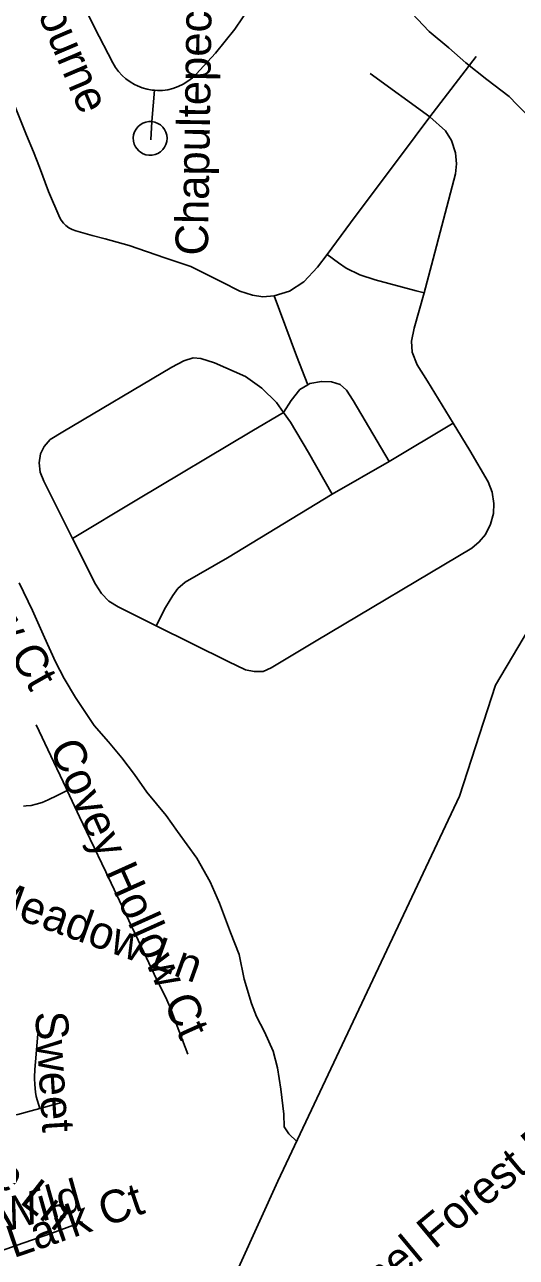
# Model space of a CAD drawing. Extents: x 1383679 to 1536984, y 460658 to 651027.
# Drawn here: x 1446890 to 1448322, y 496545 to 500135 of the extents above; entities that cross this region are included whole.
import ezdxf

# ---------------------------------------------------------------- set-up
doc = ezdxf.new("R2010")
doc.units = 0
for name, color, linetype in [('Exist Hydrographic Creek Single Shore', 7, 'Continuous'), ('Exist Hydrographic Misc Water Feature', 7, 'Continuous'), ('Exist Road Non-System Type 51', 7, 'Continuous'), ('Exist Road Non-System Type 51 Label', 7, 'Continuous')]:
    doc.layers.add(name, color=color, linetype=linetype)

msp = doc.modelspace()

# ---------------------------------------------------------------- linework, layer by layer
at = {"layer": 'Exist Hydrographic Creek Single Shore'}
msp.add_lwpolyline([(1445627.6, 493256.8), (1445810.3, 493639.2), (1445965.3, 493878.9), (1446067.2, 493985.2), (1446846.3, 495138.1), (1447131.2, 495673.9), (1447627.3, 496766.9), (1448156.3, 497888.6), (1448261.3, 498211.4), (1448571.3, 498733.7), (1448547.3, 499259.4), (1448617.3, 499399.1), (1448685.3, 499463.4), (1448912.3, 499583.6), (1449171.3, 499630.9), (1449518.3, 499883.2), (1449837.3, 500017.9), (1450129.3, 500044.9)], dxfattribs=at)
at = {"layer": 'Exist Hydrographic Misc Water Feature'}
for points in [[(1448001.4, 500186), (1448068.1, 500114.9), (1448125.3, 500067.7), (1448174.5, 500024.1), (1448235.7, 499975.3), (1448300.8, 499926.4), (1448324.4, 499902.1), (1448353.8, 499872.8), (1448385.1, 499830.3), (1448418.2, 499779.5), (1448441.4, 499731.5), (1448466.4, 499683.4), (1448477.5, 499633.1), (1448499.9, 499542.4), (1448507, 499493.9), (1448510.1, 499440.4), (1448517.2, 499400.1), (1448526.1, 499331.8), (1448527.2, 499283.4), (1448522, 499219.4)], [(1446874.3, 498509.2), (1446912.9, 498428.8), (1446947.4, 498350.1), (1446980.2, 498279.7), (1447005.3, 498230.8), (1447038.3, 498176), (1447092.8, 498093.7), (1447134, 498046.9), (1447173.1, 498000.2), (1447210.2, 497950.9), (1447245.3, 497900.2), (1447302.1, 497831.8), (1447335.2, 497785.2), (1447391.8, 497707.7), (1447430.7, 497638.8), (1447457.5, 497576.7), (1447489.9, 497491.5), (1447514.8, 497427), (1447529.5, 497355.4), (1447550.2, 497284.4), (1447565.5, 497246.3), (1447588.8, 497201.5), (1447613.7, 497145.2), (1447626.8, 497097.4), (1447635.6, 497034.8), (1447644.3, 496962.4), (1447645.8, 496924.7), (1447659.3, 496904.7), (1447682.9, 496882.1)]]:
    msp.add_lwpolyline(points, dxfattribs=at)
at = {"layer": 'Exist Road Non-System Type 51'}
for p, q in [((1448070.4, 499866.6), (1448205.4, 500042.6)), ((1448070.4, 499866.6), (1447895.9, 499993.2)), ((1447267.9, 499944), (1447259.9, 499852.8)), ((1447951.6, 498863.3), (1448137.9, 498974.2)), ((1447785.9, 498767.8), (1447951.6, 498863.3)), ((1447000.7, 496996.7), (1446934.2, 496978.7))]:
    msp.add_line(p, q, dxfattribs=at)
for points in [[(1447267.9, 499944), (1447261.7, 499944.5), (1447246.9, 499947.3), (1447232.4, 499951.5), (1447218.5, 499957.3), (1447210.2, 499961.2), (1447197.1, 499968.7), (1447184.9, 499977.5), (1447173.7, 499987.5), (1447163.5, 499998.7), (1447154.6, 500010.9), (1447147.1, 500023.9), (1447093.8, 500126.6), (1447056.9, 500202.1)], [(1447547.2, 500188.3), (1447502, 500121.9), (1447445.6, 500052.2), (1447400.1, 500002.4), (1447390.4, 499991.6), (1447378.4, 499980.6), (1447365.4, 499970.7), (1447351.5, 499962.2), (1447336.8, 499955), (1447321.6, 499949.3), (1447321.4, 499949.2), (1447306.7, 499945.7), (1447291.8, 499943.7), (1447276.7, 499943.3), (1447267.9, 499944)], [(1446840.5, 499949.1), (1446895.4, 499813.2), (1446915.4, 499764.9), (1446933.5, 499720.5), (1446959.4, 499648.9), (1446992.4, 499572.2), (1446996, 499565.9), (1447002.6, 499557.4), (1447010.2, 499549.9), (1447019, 499543.6), (1447028.5, 499538.7), (1447038.6, 499535.2), (1447086.1, 499521.2), (1447124, 499511.9), (1447194.1, 499491.8), (1447298.6, 499456.1), (1447373.5, 499430.6), (1447462.8, 499385.9), (1447516.9, 499358.8), (1447553.6, 499347.7), (1447583.9, 499342.9), (1447616.2, 499345.8)], [(1447257.8, 499800.2), (1447259.9, 499852.8), (1447267.9, 499944)], [(1447259.9, 499852.8), (1447251.6, 499852.9), (1447242.7, 499851.3), (1447234.3, 499848.2), (1447226.6, 499843.6), (1447219.8, 499837.7), (1447214.3, 499830.7), (1447210.1, 499822.7), (1447207.4, 499814.2), (1447206.4, 499805.3), (1447206.9, 499796.3), (1447209.1, 499787.6), (1447212.8, 499779.4), (1447216.4, 499774.4), (1447222.4, 499767.8), (1447227.1, 499763.8), (1447234.8, 499759.3), (1447243.3, 499756.3), (1447252.2, 499754.8), (1447261.1, 499755), (1447269.9, 499756.9), (1447278.2, 499760.3), (1447285.7, 499765.1), (1447292.3, 499771.3), (1447297.6, 499778.5), (1447301.5, 499786.6), (1447303.9, 499795.2), (1447304.6, 499804.2), (1447303.8, 499813.1), (1447301.3, 499821.7), (1447297.3, 499829.7), (1447291.9, 499836.9), (1447285.3, 499843), (1447277.7, 499847.7), (1447269.3, 499851), (1447260.5, 499852.8), (1447259.9, 499852.8)], [(1447770.9, 499466.2), (1447838.9, 499558.1), (1448026.9, 499809.8), (1448070.4, 499866.6)], [(1448053.2, 499353.9), (1448074.9, 499434.9), (1448145.1, 499700.7), (1448147.5, 499729.9), (1448145.1, 499761.5), (1448133.4, 499797.8), (1448115.9, 499825.9), (1448070.4, 499866.6)], [(1447616.2, 499345.8), (1447661.6, 499358.7), (1447703.4, 499385.9), (1447743.2, 499428.9), (1447770.9, 499466.2)], [(1447770.9, 499466.2), (1447803.9, 499441.7), (1447826.1, 499425.8), (1447865.9, 499406.7), (1447910.6, 499392.3), (1448030.1, 499360.4), (1448053.2, 499353.9)], [(1447616.2, 499345.8), (1447682.1, 499170.7), (1447714.6, 499086.1)], [(1448137.9, 498974.2), (1448063.1, 499096.7), (1448032.8, 499144.7), (1448018.8, 499180.9), (1448016.4, 499213.8), (1448024.6, 499251.2), (1448053.2, 499353.9)], [(1447643.5, 499006.1), (1447623.1, 499034.7), (1447580.9, 499076.8), (1447533, 499110.7), (1447442.9, 499150.5), (1447403, 499163.4), (1447380.9, 499164.6), (1447353.9, 499156.3), (1447318.8, 499137.7), (1447001.6, 498949.2), (1446964.1, 498926.9), (1446946.5, 498907), (1446936, 498884.8), (1446932.5, 498859.1), (1446934.9, 498832.2), (1446945.4, 498805.2), (1447029.1, 498639)], [(1447643.5, 499006.1), (1447666.6, 499040.8), (1447691.6, 499072.2), (1447714.6, 499086.1)], [(1447714.6, 499086.1), (1447720.9, 499089.9), (1447754.4, 499096.2), (1447783.6, 499095.1), (1447808.6, 499086.8), (1447827.4, 499071.1), (1447847.2, 499040.8), (1447951.6, 498863.3)], [(1447029.1, 498639), (1447216.8, 498751.7), (1447551.9, 498951.1), (1447643.5, 499006.1)], [(1447273.4, 498384.7), (1447482.6, 498280.8), (1447533, 498256.2), (1447558.8, 498251.6), (1447584.5, 498251.6), (1447607.9, 498262.1), (1447739, 498340.5), (1448191.9, 498610.9), (1448214.1, 498628.5), (1448231.8, 498650.7), (1448247, 498680), (1448255.1, 498711.6), (1448256.4, 498740.8), (1448251.6, 498773.6), (1448239.9, 498804), (1448186.1, 498895.3), (1448137.9, 498974.2)], [(1447785.9, 498767.8), (1447716.8, 498889.5), (1447664.1, 498977.2), (1447643.5, 499006.1)], [(1447273.4, 498384.7), (1447300.2, 498437.4), (1447321.1, 498472.9), (1447335.8, 498492.8), (1447357.6, 498511.6), (1447480.9, 498582.6), (1447785.9, 498767.8)], [(1447029.1, 498639), (1447096.4, 498505.6), (1447113.9, 498478.7), (1447135, 498456.4), (1447161.9, 498440), (1447273.4, 498384.7)], [(1446923.2, 498096.1), (1446966.3, 498005.7), (1447010.9, 497911.6), (1447014.2, 497904.5)], [(1446886.2, 497858.7), (1446894.8, 497859.6), (1446908.7, 497861.1), (1446923.4, 497864.6), (1446941, 497870.2), (1446958.7, 497877.8), (1446984.3, 497890.5), (1447014.2, 497904.5)], [(1447014.2, 497904.5), (1447049.7, 497828.3), (1447080.3, 497763.1), (1447126, 497668.3), (1447166.6, 497583.3), (1447229.5, 497450.5), (1447267.6, 497369.7), (1447303.6, 497294.7), (1447317, 497265.8), (1447331, 497225.9), (1447365.4, 497136.4)], [(1446927.9, 497195.2), (1446921.5, 497114), (1446919.2, 497092.1), (1446918.4, 497070.1), (1446918.6, 497066), (1446919.3, 497048.1), (1446921.7, 497026.2), (1446923.8, 497013.9), (1446934.2, 496978.7)], [(1446934.2, 496978.7), (1446908.7, 496971.9), (1446870.3, 496961.4), (1446855.3, 496959.3), (1446840.3, 496958.7), (1446825.2, 496959.7), (1446810.4, 496962.3), (1446795.9, 496966.4), (1446781.9, 496972), (1446764.5, 496981.4), (1446747.9, 496992.1), (1446732.2, 497004.1), (1446717.5, 497017.3), (1446712, 497022.9), (1446662.2, 497066), (1446633.4, 497091), (1446561, 497149.6)], [(1446768.3, 496545.6), (1446887.1, 496587.6), (1446968.9, 496615.4), (1447058.7, 496648.5)]]:
    msp.add_lwpolyline(points, dxfattribs=at)

# ---------------------------------------------------------------- texts
at = {"layer": 'Exist Road Non-System Type 51 Label'}
for s, rotation, p in [('Winged Bourne', 293.0254, (1446711.7, 500674.6)), ('Chapultepec', 89.1447, (1447423.6, 499462.2)), ('Notchview Ct', 299.6489, (1446538, 498840)), ('Covey Hollow Ct', 294.202, (1446960.3, 498029.5)), ('Deep Meadow Ln', 340.2018, (1446449.2, 497680.8)), ('Sweet', 273.5761, (1446920.1, 497259.4)), ('Brass Eagle Ln', 322.0926, (1446304.2, 497147.3)), ('Carmel Forest Dr', 39.8226, (1447741.5, 496281.5)), ('Deer Spring Ln', 327.8633, (1446208.7, 496807.4)), ('Wild', 15.7093, (1446825.9, 496616.9)), ('Lark Ct', 18.9253, (1446857.4, 496542.2))]:
    msp.add_text(s, height=95, rotation=rotation, dxfattribs=at).set_placement(p)

doc.saveas('drawing.dxf')
